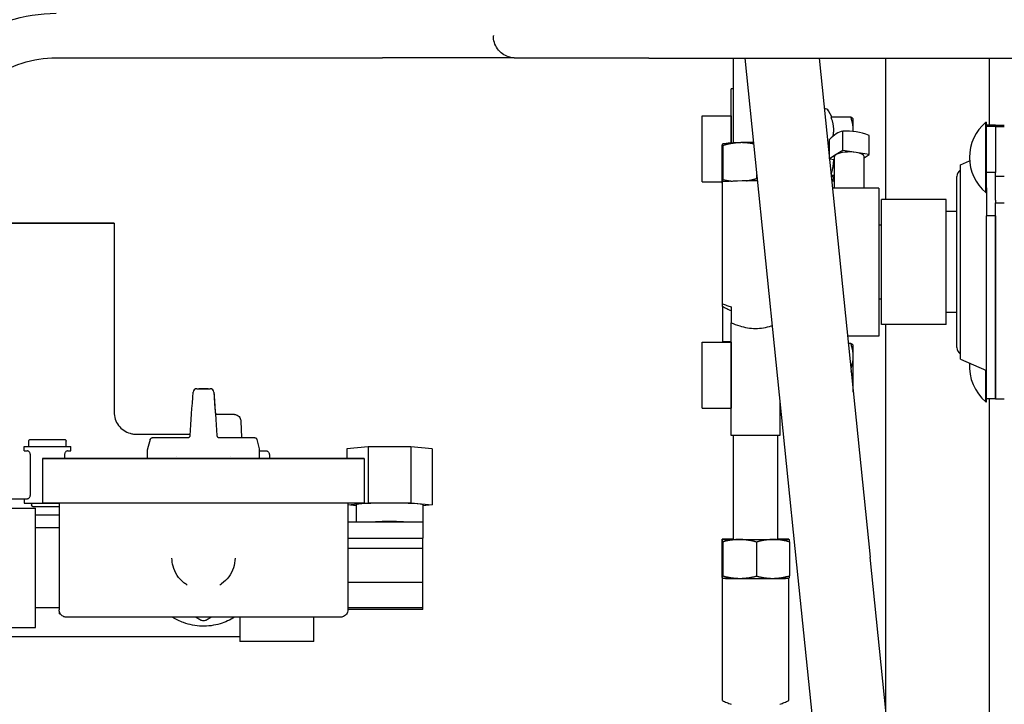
# Model space of a CAD drawing. Header units: inches. Extents: x 18 to 846, y -44 to 561.
# Tile 295 of 637: x 289.14 to 297.46, y 475.81 to 481.59. Entities that reach past the tile are written whole.
import ezdxf

# ---------------------------------------------------------------- set-up
doc = ezdxf.new("R2010")
doc.units = ezdxf.units.IN
doc.header["$LTSCALE"] = 24
doc.header["$MEASUREMENT"] = 0
doc.layers.add('Dimension (ANSI)', color=7, linetype='Continuous', lineweight=25)
doc.layers.add('Visible (ANSI)', color=7, linetype='Continuous', lineweight=30)
doc.styles.add('Note Text (ANSI)', font='tahoma.ttf')
doc.dimstyles.new('SB Fraction-16 (ANSI)', dxfattribs={"dimscale": 24, "dimtxt": 0.125, "dimasz": 0.098425, "dimexe": 0.125, "dimexo": 0.0625, "dimgap": 0.031496, "dimtad": 0, "dimtih": 1, "dimtoh": 1, "dimdec": 4, "dimrnd": 1e-08, "dimzin": 0, "dimdsep": 46, "dimlunit": 5, "dimtxsty": 'Note Text (ANSI)', "dimcen": 0.09, "dimdle": 0.393701, "dimclrd": 256, "dimclre": 256, "dimclrt": 256, "dimadec": 0, "dimazin": 3, "dimtfac": 0.96, "dimtofl": 0, "dimtmove": 0, "dimatfit": 3, "dimfxl": 1, "dimfrac": 2, "dimtolj": 1, "dimtzin": 12, "dimlwd": -1, "dimlwe": -1, "dimarcsym": 0})

# ---------------------------------------------------------------- blocks, each defined once
blk = doc.blocks.new('*D18')
at = {"layer": 'Defpoints', "color": 0, "transparency": 16777216}
for p in [(349.6784, 522.0867), (260.8595, 408.0867), (349.6784, 408.0867)]:
    blk.add_point(p, dxfattribs=at)
at = {"layer": 'Dimension (ANSI)', "transparency": 16777216}
for p, q in [((348.1784, 522.0867), (257.8595, 522.0867)), ((260.8595, 519.7245), (260.8595, 464.3476)), ((260.8595, 410.4489), (260.8595, 459.8257)), ((348.1784, 408.0867), (257.8595, 408.0867))]:
    blk.add_line(p, q, dxfattribs=at)
for points in [[(260.4658, 519.7245), (261.2532, 519.7245), (260.8595, 522.0867)], [(260.4658, 410.4489), (261.2532, 410.4489), (260.8595, 408.0867)]]:
    blk.add_solid(points, dxfattribs=at)
at = {"layer": 'Dimension (ANSI)', "transparency": 16777216, "insert": (257.7598, 463.5917), "char_height": 3, "attachment_point": 1, "style": 'Note Text (ANSI)'}
blk.add_mtext('\\A1;114', dxfattribs=at)

msp = doc.modelspace()

# ---------------------------------------------------------------- linework, layer by layer
at = {"layer": 'Visible (ANSI)'}
for p, q in [((293.13975, 481.46069), (293.13975, 481.45831)), ((289.44702, 481.27346), (292.20225, 481.27346)), ((294.45224, 481.27054), (308.27641, 481.27054)), ((295.16749, 480.55343), (295.16749, 481.27054)), ((295.26361, 481.27054), (295.70193, 476.9898)), ((295.89188, 481.27054), (296.32368, 477.05347)), ((296.45699, 480.07489), (296.45699, 481.27054)), ((297.33199, 480.70289), (297.33199, 481.27054)), ((295.14949, 480.55237), (295.14949, 481.01199)), ((295.16749, 481.01199), (295.14949, 481.01199)), ((296.00101, 480.77434), (295.97263, 480.82349)), ((294.90349, 480.22499), (294.90349, 480.78199)), ((294.90349, 480.78199), (295.14799, 480.78199)), ((295.14799, 480.78199), (295.14799, 480.55227)), ((295.99072, 480.77434), (296.15866, 480.77434)), ((296.18099, 480.75349), (296.17887, 480.75716)), ((296.18099, 480.66338), (296.18099, 480.75349)), ((297.30199, 480.13429), (297.30199, 480.72829)), ((297.30199, 480.72829), (297.30759, 480.72829)), ((297.30759, 480.17527), (297.30759, 480.72829)), ((297.38229, 480.70289), (297.30759, 480.70289)), ((297.38229, 480.69315), (297.38229, 480.70289)), ((297.38229, 480.70289), (297.45699, 480.70289)), ((297.38229, 480.70289), (297.38229, 480.69315)), ((296.09218, 480.49071), (296.09218, 480.6524)), ((296.18099, 480.6503), (296.18099, 480.66338)), ((296.31573, 480.45564), (296.31573, 480.61733)), ((297.38229, 480.69315), (297.30759, 480.69315)), ((297.38229, 480.69315), (297.38229, 480.3052)), ((297.38229, 480.69314), (297.45699, 480.69314)), ((295.07589, 480.54293), (295.07445, 480.54227)), ((295.98026, 480.42066), (295.98026, 480.58235)), ((295.06884, 480.5111), (295.06884, 480.22424)), ((295.07839, 480.53078), (295.07839, 480.24393)), ((296.03622, 480.45569), (295.98026, 480.42066)), ((296.09218, 480.49071), (296.03622, 480.45569)), ((296.20395, 480.47318), (296.09218, 480.49071)), ((296.31573, 480.45564), (296.20395, 480.47318)), ((296.27299, 480.4289), (296.31573, 480.45564)), ((295.98026, 480.42066), (296.02299, 480.41396)), ((296.02299, 480.17239), (296.02299, 480.43815)), ((296.27299, 480.17239), (296.27299, 480.43815)), ((297.08788, 480.36856), (297.16378, 480.40107)), ((297.08788, 478.72623), (297.08788, 480.36856)), ((295.36454, 480.28478), (295.36454, 480.25327)), ((297.38229, 480.3052), (297.30759, 480.3052)), ((297.38229, 480.07034), (297.38229, 480.3052)), ((294.90349, 480.22499), (295.06884, 480.22499)), ((295.07499, 480.21151), (295.07228, 480.21276)), ((295.07499, 479.19508), (295.07499, 480.22532)), ((295.99314, 480.28157), (296.02299, 480.28157)), ((296.01093, 480.24982), (295.99858, 480.22843)), ((296.00101, 480.23264), (296.02299, 480.23264)), ((297.05649, 478.82539), (297.05649, 480.26939)), ((297.38229, 480.27293), (297.45699, 480.27293)), ((296.39799, 480.17239), (296.00432, 480.17239)), ((296.39799, 480.17239), (296.39799, 478.92239)), ((297.30199, 480.13429), (297.30759, 480.13429)), ((297.30759, 480.17527), (297.30759, 479.93875)), ((296.41999, 479.01989), (296.41999, 480.07489)), ((296.96499, 480.07489), (296.41999, 480.07489)), ((296.96499, 479.01989), (296.96499, 480.07489)), ((297.38229, 480.07034), (297.38229, 480.04868)), ((297.38229, 478.39189), (297.38229, 480.04868)), ((297.38229, 480.04868), (297.45699, 480.04868)), ((297.05649, 479.97489), (296.96499, 479.97489)), ((288.87202, 479.87604), (289.87202, 479.87604)), ((289.87202, 479.87602), (288.87202, 479.87602)), ((289.87202, 479.87604), (289.87202, 479.87602)), ((289.93502, 479.87603), (289.93502, 478.28103)), ((297.38229, 479.93875), (297.30759, 479.93875)), ((297.30759, 478.39189), (297.30759, 479.93875)), ((297.38229, 479.93875), (297.38229, 478.39189)), ((296.41999, 479.85989), (296.39799, 479.85989)), ((296.41999, 479.23489), (296.39799, 479.23489)), ((295.07499, 479.17107), (295.07499, 479.19508)), ((295.07499, 479.17107), (295.07499, 478.8766)), ((295.14949, 479.16844), (295.14949, 479.03511)), ((297.05649, 479.11989), (296.96499, 479.11989)), ((295.14949, 478.0828), (295.14949, 479.03511)), ((296.96499, 479.01989), (296.41999, 479.01989)), ((296.45699, 475.75156), (296.45699, 479.01989)), ((294.90349, 478.3128), (294.90349, 478.8698)), ((294.90349, 478.8698), (295.14799, 478.8698)), ((295.14799, 478.8698), (295.14799, 478.3128)), ((296.39799, 478.92239), (296.13231, 478.92239)), ((296.13848, 478.86217), (296.15866, 478.86217)), ((296.18099, 478.8413), (296.17887, 478.84498)), ((296.18099, 478.75123), (296.18099, 478.8413)), ((295.14799, 478.77655), (295.14949, 478.77655)), ((296.18099, 478.50485), (296.18099, 478.75123)), ((297.08788, 478.72623), (297.30759, 478.63212)), ((297.30199, 478.36649), (297.30199, 478.63453)), ((290.63383, 478.47776), (290.65043, 478.47784)), ((290.73046, 478.47784), (290.65058, 478.47784)), ((290.73061, 478.47784), (290.74721, 478.47776)), ((296.18099, 478.447), (296.18099, 478.50485)), ((295.14799, 478.40605), (295.14949, 478.40605)), ((295.56049, 478.37114), (295.56049, 478.0828)), ((297.30759, 478.36649), (297.30759, 478.39189)), ((297.38229, 478.39189), (297.30759, 478.39189)), ((297.33199, 475.57786), (297.33199, 478.39189)), ((297.38229, 478.39189), (297.45699, 478.39189)), ((294.90349, 478.3128), (295.14799, 478.3128)), ((297.30199, 478.36649), (297.30759, 478.36649)), ((291.00672, 478.20421), (291.01161, 478.06432)), ((290.24054, 478.04966), (290.21875, 477.96833)), ((290.98465, 478.06433), (290.98465, 478.06433)), ((291.1405, 478.04966), (291.16229, 477.96833)), ((295.56049, 478.0828), (295.14949, 478.0828)), ((295.16749, 477.20576), (295.16749, 478.0828)), ((295.54249, 477.20576), (295.54249, 478.0828)), ((289.17402, 477.98961), (289.17402, 477.98966)), ((289.17402, 477.98966), (289.21402, 477.98966)), ((289.17402, 477.95261), (289.17402, 477.98961)), ((289.21402, 477.98961), (289.21402, 478.03361)), ((289.53002, 477.98961), (289.53002, 478.03361)), ((289.53002, 477.98966), (289.57002, 477.98966)), ((289.57002, 477.98966), (289.57002, 477.98961)), ((289.57002, 477.95261), (289.57002, 477.98961)), ((290.21808, 477.88847), (290.21808, 477.96324)), ((291.16296, 477.88847), (291.16296, 477.96324)), ((292.08106, 477.98515), (291.90035, 477.96893)), ((291.90035, 477.96893), (291.90035, 477.88831)), ((292.44248, 477.98515), (292.08106, 477.98515)), ((292.08106, 477.98515), (292.08106, 477.51278)), ((292.62319, 477.96893), (292.44248, 477.98515)), ((292.44248, 477.98515), (292.44248, 477.51278)), ((292.62319, 477.96893), (292.62319, 477.49657)), ((289.22758, 477.57958), (289.22758, 477.92158)), ((289.33152, 477.88816), (289.33152, 477.51316)), ((289.51646, 477.92158), (289.51646, 477.88833)), ((290.46551, 477.90688), (290.46553, 477.90688)), ((290.91877, 477.90665), (290.91877, 477.90665)), ((291.24702, 477.92203), (291.24702, 477.88846)), ((292.04952, 477.88816), (292.04952, 477.51316)), ((289.17402, 477.54858), (289.17402, 477.51161)), ((289.04202, 477.46946), (289.27202, 477.46946)), ((289.23802, 477.51157), (289.23802, 477.49561)), ((289.27202, 476.45946), (289.27202, 477.46946)), ((289.47052, 477.51302), (289.47052, 476.61066)), ((291.91052, 477.51302), (291.91052, 476.61066)), ((291.91052, 477.49748), (292.08106, 477.51278)), ((291.98052, 477.48937), (291.91052, 477.49565)), ((291.98052, 477.49657), (291.98052, 477.35374)), ((292.08106, 477.51278), (292.44248, 477.51278)), ((292.44248, 477.51278), (292.62319, 477.49657)), ((292.62319, 477.49657), (292.54302, 477.48937)), ((292.54302, 477.49657), (292.54302, 477.35374)), ((289.47052, 477.30196), (289.27202, 477.30196)), ((291.91052, 477.35374), (292.14313, 477.35374)), ((292.14313, 477.35374), (292.38042, 477.35374)), ((292.38042, 477.35374), (292.54302, 477.35374)), ((292.54302, 477.35374), (292.54302, 477.21395)), ((291.91052, 477.21395), (292.54302, 477.21395)), ((292.54302, 477.12731), (292.54302, 477.21395)), ((295.07356, 477.20585), (295.07323, 477.20569)), ((295.63643, 477.20585), (295.63643, 477.20584)), ((292.54302, 477.12731), (291.91052, 477.12731)), ((292.54302, 476.84065), (292.54302, 477.12731)), ((295.06923, 477.18702), (295.06923, 476.89965)), ((295.07796, 477.18379), (295.07796, 476.89642)), ((295.36372, 477.18225), (295.36372, 476.89488)), ((295.64075, 477.18394), (295.64075, 476.89657)), ((290.42402, 477.04737), (290.42402, 477.04737)), ((290.95702, 477.04737), (290.95702, 477.04737)), ((296.47478, 475.57786), (296.32368, 477.05347)), ((295.70193, 476.9898), (295.88177, 475.23353)), ((295.07356, 476.87774), (295.07355, 476.87775)), ((295.07499, 476.87583), (295.07499, 476.87751)), ((295.07499, 475.84375), (295.07499, 476.87583)), ((295.63499, 476.87751), (295.63499, 476.87583)), ((295.63499, 475.84365), (295.63499, 476.87583)), ((295.63643, 476.87774), (295.63676, 476.8779)), ((292.54302, 476.84065), (291.91052, 476.84065)), ((292.54302, 476.62743), (292.54302, 476.84065)), ((289.47052, 476.62696), (289.27202, 476.62696)), ((292.54302, 476.62743), (291.91052, 476.62743)), ((292.54302, 476.61256), (292.54302, 476.62743)), ((289.47502, 476.57488), (289.47502, 476.58728)), ((289.47502, 476.57488), (289.48167, 476.57488)), ((290.99702, 476.54739), (290.99702, 476.34097)), ((291.62202, 476.34097), (291.62202, 476.5475)), ((292.54302, 476.61256), (291.91052, 476.61256)), ((289.04202, 476.45946), (289.27202, 476.45946)), ((287.96902, 476.38303), (290.99702, 476.38303)), ((291.62202, 476.34097), (290.99702, 476.34097))]:
    msp.add_line(p, q, dxfattribs=at)
for centre, radius, start, end in [((295.93799, 480.80349), 0.04, 30, 93.413709), ((295.35499, 480.50349), 0.3225, 129.584038, 129.93069), ((297.54869, 480.43129), 0.3861, 129.715137, 230.284863), ((297.12149, 480.26939), 0.065, 121.136519, 180), ((297.12149, 478.82539), 0.065, 180, 238.863481), ((297.54869, 478.66349), 0.3861, 175.509815, 230.284863), ((290.63398, 478.44627), 0.0315, 90.266129, 176.037752), ((290.63398, 478.44601), 0.0315, 90, 176.036704), ((290.74706, 478.44601), 0.0315, 3.963296, 90), ((290.74706, 478.44627), 0.0315, 3.962248, 89.733869), ((290.69052, 476.96366), 0.44291, 267.905473, 272.094527)]:
    msp.add_arc(centre, radius, start, end, dxfattribs=at)
for centre, major_axis, ratio, start_param, end_param in [((296.03622, 480.05304), (0.09411, 0.59993), 0.4251213, 0.1461813, 0.5608248), ((296.20395, 480.07053), (-0.32218, 0.51475), 0.849168, 5.4406866, 5.8553301), ((295.35499, 480.54071), (-0.2815, 0), 0.0605884, 5.2065955, 6.1526435), ((295.35499, 480.54071), (0.2815, 0), 0.0605884, 1.636195, 2.0650028), ((296.14799, 480.43815), (-0.125, 0), 0.3133459, 5.8190316, 6.2831853), ((296.14799, 480.43815), (0.125, 0), 0.3133459, 1.1066426, 2.6774389), ((296.14799, 480.43815), (0.125, 0), 0.3133459, 0, 1.1066426), ((295.35499, 480.21331), (-0.2815, 0), 0.0605884, 6.253793, 6.3864649), ((295.35499, 480.21331), (-0.2815, 0), 0.0605884, 6.1799057, 6.253793), ((295.35499, 480.21331), (-0.343, 0), 0.0605884, 4.6693903, 5.6674111), ((295.35499, 478.87857), (0.343, 0), 0.0099463, 3.7573668, 4.0699807), ((290.69052, 478.47764), (0.52546, 0), 0.0002434, 4.6045793, 4.8201986), ((290.63398, 478.44627), (-0.03143, 0.0021), 0.265948, 6.2825804, 6.2852891), ((290.63398, 478.44601), (-0.03143, 0.00211), 0.2664162, 6.2825769, 6.2852902), ((290.74706, 478.44627), (0.03143, 0.0021), 0.265948, 6.2810815, 6.2837902), ((290.74706, 478.44601), (0.03143, 0.00211), 0.2664162, 6.2810804, 6.2837937), ((290.93042, 478.26127), (-0.20441, 0.00001), 0.0002299, 0.9104163, 1.4110583), ((290.55913, 478.08384), (0.00003, -0.01969), 0.9855701, 6.2817472, 6.283178), ((290.82191, 478.08384), (-0.00003, -0.01969), 0.9855701, 0.0000073, 0.0014381), ((289.37202, 477.98961), (0.198, 0), 0.0002434, 3.1416103, 6.283203), ((289.37202, 477.98961), (0.158, 0), 0.0002434, 3.1415944, 6.2831871), ((290.23777, 477.96323), (-0.01969, 0), 0.9999874, 6.0213899, 6.2831853), ((291.14328, 477.96323), (0.01901, 0.0051), 0.9999829, 6.0213899, 6.2831853), ((289.37202, 477.95261), (-0.198, 0), 0.0002434, 0, 0.5422722), ((289.37202, 477.95261), (0.198, 0), 0.0002434, 5.7409131, 6.2831853), ((289.37202, 477.54903), (-1.84403, 0), 0.0002434, 1.2451157, 1.4786974), ((289.37202, 477.51161), (-0.198, 0), 0.0002434, 0, 2.0914816), ((290.69052, 477.51316), (1.359, 0), 0.0002434, 3.1415932, 6.2831859), ((292.26177, 477.49657), (-0.28125, 0), 0.0518098, 3.1415927, 6.2831853), ((292.26177, 477.34053), (0.28125, 0), 0.0518098, 1.135314, 2.0062787), ((295.35499, 477.20579), (-0.2815, 0), 0.0099463, 5.4413226, 6.3100426), ((295.35499, 477.20579), (-0.2815, 0), 0.0099463, 0.0268573, 1.0740548), ((295.35499, 477.20579), (-0.18755, 0), 0.0099463, 6.2594686, 9.4484946), ((295.35499, 477.20579), (0.2815, 0), 0.0099463, 5.262845, 6.3100426), ((295.35499, 477.20579), (0.2815, 0), 0.0099463, 0.0268573, 0.8418627), ((295.35499, 477.20579), (0.2815, 0), 0.0099463, 4.2156475, 5.262845), ((295.35499, 476.8778), (-0.2815, 0), 0.0099463, 0.0213325, 0.0268573), ((295.35499, 476.8778), (-0.2815, 0), 0.0099463, 0.0268573, 1.0740548), ((295.35499, 476.8778), (-0.343, 0), 0.0099463, 0.6157742, 2.5258185), ((295.35499, 476.8778), (-0.2815, 0), 0.0099463, 1.0740548, 2.1212524), ((295.35499, 476.8778), (0.2815, 0), 0.0099463, 5.262845, 6.2618528)]:
    msp.add_ellipse(centre, major_axis=major_axis, ratio=ratio, start_param=start_param, end_param=end_param, dxfattribs=at)
for centre, major_axis in [((289.37202, 479.87603), (-0.563, 0)), ((290.69052, 477.88816), (-1.359, 0)), ((290.69052, 477.88816), (-1.156, 0))]:
    msp.add_ellipse(centre, major_axis=major_axis, ratio=0.0002434, dxfattribs=at)
for points, knots in [([(288.13452, 480.33596), (288.13452, 480.47341), (288.15629, 480.61083), (288.24123, 480.87226), (288.3044, 480.99623), (288.46597, 481.21862), (288.56436, 481.31701), (288.78675, 481.47858), (288.91072, 481.54175), (289.17215, 481.62669), (289.30957, 481.64846), (289.44702, 481.64846)], [3.1415927, 3.1415927, 3.1415927, 3.1415927, 3.4557519, 3.4557519, 3.7699112, 3.7699112, 4.0840704, 4.0840704, 4.3982297, 4.3982297, 4.712389, 4.712389, 4.712389, 4.712389]), ([(294.45224, 481.27054), (294.33062, 481.27054), (294.20744, 481.27054), (293.97907, 481.27056), (293.87076, 481.27058), (293.67991, 481.27061), (293.59501, 481.27063), (293.459, 481.27068), (293.40621, 481.27071), (293.35583, 481.27075), (293.34362, 481.27076), (293.33237, 481.27078), (293.32983, 481.27079), (293.32715, 481.2708), (293.32667, 481.2708), (293.3248, 481.27082), (293.32431, 481.27082), (293.32197, 481.27088), (293.32159, 481.2709), (293.32069, 481.27092), (293.32017, 481.27094), (293.31845, 481.27101), (293.31706, 481.27108), (293.30989, 481.27153), (293.30356, 481.27221), (293.29157, 481.27414), (293.28568, 481.27538), (293.26227, 481.28149), (293.24516, 481.28876), (293.21264, 481.30859), (293.19713, 481.32185), (293.17138, 481.35221), (293.16082, 481.36969), (293.14592, 481.40662), (293.14139, 481.42654), (293.13987, 481.45037), (293.13975, 481.45434), (293.13975, 481.45831)], [0, 0, 0, 0, 0.9267346, 0.9267346, 1.8367322, 1.8367322, 2.7473615, 2.7473615, 3.6580884, 3.6580884, 4.1095135, 4.1095135, 4.3214317, 4.3214317, 4.4130212, 4.4130212, 4.4475756, 4.4475756, 4.4533119, 4.4533119, 4.4590604, 4.4590604, 4.4707107, 4.4707107, 4.5175698, 4.5175698, 4.5633567, 4.5633567, 4.7020135, 4.7020135, 4.8536117, 4.8536117, 5.0053602, 5.0053602, 5.1571109, 5.1571109, 5.1873475, 5.1873475, 5.1873475, 5.1873475]), ([(288.50952, 480.33596), (288.50952, 480.43414), (288.52507, 480.5323), (288.58574, 480.71903), (288.63086, 480.80758), (288.74627, 480.96643), (288.81655, 481.03671), (288.97539, 481.15212), (289.06394, 481.19724), (289.25068, 481.25791), (289.34884, 481.27346), (289.44702, 481.27346)], [3.1415927, 3.1415927, 3.1415927, 3.1415927, 3.4557519, 3.4557519, 3.7699112, 3.7699112, 4.0840704, 4.0840704, 4.3982297, 4.3982297, 4.712389, 4.712389, 4.712389, 4.712389]), ([(293.2971, 481.27325), (293.27683, 481.27327), (293.24608, 481.27329), (293.1525, 481.27333), (293.08073, 481.27336), (292.9117, 481.2734), (292.81227, 481.27342), (292.59859, 481.27344), (292.48168, 481.27345), (292.31013, 481.27346), (292.25612, 481.27346), (292.20225, 481.27346)], [1.3740151, 1.3740151, 1.3740151, 1.3740151, 2.0474257, 2.0474257, 2.9557645, 2.9557645, 3.8659092, 3.8659092, 4.7762715, 4.7762715, 5.1867647, 5.1867647, 5.1867647, 5.1867647]), ([(295.07499, 479.19508), (295.08651, 479.19063), (295.09912, 479.18585), (295.12376, 479.17699), (295.13618, 479.17269), (295.14949, 479.16844)], [-0.82435972, -0.82435972, -0.82435972, -0.82435972, -0.67446658, -0.67446658, -0.54738326, -0.54738326, -0.54738326, -0.54738326]), ([(295.14949, 479.13516), (295.13618, 479.14063), (295.12376, 479.14623), (295.09912, 479.15807), (295.08651, 479.16467), (295.07499, 479.17107)], [3.23958752, 3.23958752, 3.23958752, 3.23958752, 3.36667084, 3.36667084, 3.51656399, 3.51656399, 3.51656399, 3.51656399]), ([(295.14949, 479.03511), (295.17135, 479.0256), (295.19566, 479.01611), (295.26346, 478.99519), (295.30981, 478.98679), (295.40017, 478.98679), (295.44653, 478.99519), (295.4906, 479.00879), (295.49283, 479.00949), (295.49505, 479.01021)], [2.18015243, 2.18015243, 2.18015243, 2.18015243, 2.39388313, 2.39388313, 2.73816852, 2.73816852, 3.08245392, 3.08245392, 3.10093023, 3.10093023, 3.10093023, 3.10093023]), ([(289.93502, 478.28103), (289.93502, 478.26071), (289.9384, 478.24012), (289.95129, 478.20196), (289.96084, 478.18387), (289.98486, 478.15198), (289.99963, 478.13779), (290.03247, 478.11507), (290.05095, 478.10625), (290.07959, 478.09785), (290.08933, 478.09581), (290.10364, 478.09398), (290.10829, 478.09356), (290.11378, 478.09325), (290.11491, 478.0932), (290.11644, 478.09315), (290.11695, 478.09313), (290.11808, 478.0931), (290.11861, 478.09308), (290.11943, 478.09307), (290.11973, 478.09306), (290.12038, 478.09305), (290.12062, 478.09305), (290.1212, 478.09304), (290.12127, 478.09304), (290.12128, 478.09304), (290.12128, 478.09304), (290.12128, 478.09304)], [0, 0, 0, 0, 0.15485586, 0.15485586, 0.30691423, 0.30691423, 0.45907294, 0.45907294, 0.6112268, 0.6112268, 0.68650894, 0.68650894, 0.72134293, 0.72134293, 0.73049237, 0.73049237, 0.73551997, 0.73551997, 0.74327367, 0.74327367, 0.75095194, 0.75095194, 0.76463042, 0.76463042, 0.79613843, 0.79613843, 0.79677945, 0.79677945, 0.79677945, 0.79677945]), ([(290.79005, 478.27592), (290.79016, 478.2743), (290.79054, 478.27267), (290.79176, 478.26962), (290.79262, 478.26815), (290.79477, 478.26556), (290.79609, 478.26442), (290.79894, 478.2627), (290.80048, 478.26206), (290.80288, 478.26147), (290.80372, 478.26133), (290.80467, 478.26126), (290.80478, 478.26125), (290.80497, 478.26124), (290.80505, 478.26123), (290.80519, 478.26123), (290.80526, 478.26123), (290.80537, 478.26122), (290.80542, 478.26122), (290.8055, 478.26122), (290.80552, 478.26122), (290.80557, 478.26122), (290.80559, 478.26122), (290.80563, 478.26122), (290.80564, 478.26122), (290.80564, 478.26122), (290.80564, 478.26122), (290.80564, 478.26122)], [0, 0, 0, 0, 0.01240001, 0.01240001, 0.02506377, 0.02506377, 0.03803014, 0.03803014, 0.050426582, 0.050426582, 0.056879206, 0.056879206, 0.057722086, 0.057722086, 0.058345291, 0.058345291, 0.05889352, 0.05889352, 0.059519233, 0.059519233, 0.060136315, 0.060136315, 0.061014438, 0.061014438, 0.063061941, 0.063061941, 0.063270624, 0.063270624, 0.063270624, 0.063270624]), ([(290.89791, 478.26122), (290.90533, 478.26122), (290.91244, 478.26122), (290.92484, 478.26122), (290.93031, 478.26122), (290.9391, 478.26121), (290.94253, 478.26121), (290.94584, 478.26121), (290.94665, 478.26121), (290.94748, 478.26121), (290.94765, 478.26121), (290.94798, 478.26121), (290.94804, 478.26121), (290.94818, 478.2612), (290.94825, 478.2612), (290.94846, 478.2612), (290.94857, 478.2612), (290.94886, 478.26119), (290.94903, 478.26119), (290.94956, 478.26118), (290.94996, 478.26116), (290.95078, 478.26113), (290.95122, 478.2611), (290.95297, 478.26098), (290.95429, 478.26085), (290.95956, 478.26014), (290.96347, 478.2592), (290.97318, 478.2558), (290.97886, 478.25271), (290.9888, 478.24502), (290.9932, 478.24032), (291.0002, 478.22992), (291.00289, 478.22408), (291.00584, 478.21354), (291.00656, 478.20887), (291.00672, 478.20421)], [0, 0, 0, 0, 0.05945152, 0.05945152, 0.1178354, 0.1178354, 0.17629478, 0.17629478, 0.20538428, 0.20538428, 0.22090399, 0.22090399, 0.22367526, 0.22367526, 0.22576075, 0.22576075, 0.22731441, 0.22731441, 0.22880664, 0.22880664, 0.23178371, 0.23178371, 0.23514651, 0.23514651, 0.24523354, 0.24523354, 0.2756188, 0.2756188, 0.32361582, 0.32361582, 0.37140249, 0.37140249, 0.41919824, 0.41919824, 0.45472947, 0.45472947, 0.45472947, 0.45472947]), ([(289.21402, 478.03361), (289.21402, 478.03523), (289.21429, 478.03687), (289.21532, 478.03992), (289.21608, 478.04136), (289.218, 478.04391), (289.21918, 478.04504), (289.2218, 478.04685), (289.22327, 478.04755), (289.22555, 478.04822), (289.22633, 478.04839), (289.22738, 478.04852), (289.22767, 478.04855), (289.228, 478.04857), (289.22807, 478.04858), (289.2282, 478.04859), (289.22826, 478.04859), (289.22839, 478.0486), (289.22845, 478.0486), (289.22856, 478.0486), (289.22861, 478.0486), (289.2287, 478.04861), (289.22874, 478.04861), (289.22884, 478.04861), (289.22887, 478.04861), (289.229, 478.04861), (289.22907, 478.04861), (289.22942, 478.04861), (289.22983, 478.04861), (289.23228, 478.04862), (289.23586, 478.04862), (289.24717, 478.04863), (289.25572, 478.04863), (289.27621, 478.04863), (289.28837, 478.04864), (289.31481, 478.04864), (289.32942, 478.04864), (289.35922, 478.04864), (289.37479, 478.04864), (289.40493, 478.04864), (289.41988, 478.04864), (289.4473, 478.04864), (289.46011, 478.04864), (289.48202, 478.04863), (289.4914, 478.04863), (289.50558, 478.04862), (289.51057, 478.04862), (289.51381, 478.04861), (289.51433, 478.04861), (289.51483, 478.04861), (289.51494, 478.04861), (289.51509, 478.04861), (289.51513, 478.04861), (289.51523, 478.04861), (289.51526, 478.04861), (289.51536, 478.0486), (289.51541, 478.0486), (289.51555, 478.0486), (289.51563, 478.0486), (289.51583, 478.04859), (289.51594, 478.04858), (289.51617, 478.04856), (289.51629, 478.04856), (289.51661, 478.04853), (289.51681, 478.0485), (289.51748, 478.04841), (289.51794, 478.04833), (289.51948, 478.04797), (289.52054, 478.0476), (289.52296, 478.04643), (289.52428, 478.04551), (289.52657, 478.04332), (289.52755, 478.04201), (289.52903, 478.03919), (289.52955, 478.03764), (289.52995, 478.03526), (289.53002, 478.03443), (289.53002, 478.03361)], [0, 0, 0, 0, 0.012357, 0.012357, 0.0244894, 0.0244894, 0.0366297, 0.0366297, 0.0487692, 0.0487692, 0.0547542, 0.0547542, 0.0569284, 0.0569284, 0.0575462, 0.0575462, 0.0580945, 0.0580945, 0.0589692, 0.0589692, 0.0598979, 0.0598979, 0.0614482, 0.0614482, 0.0650481, 0.0650481, 0.0758338, 0.0758338, 0.1082136, 0.1082136, 0.2061626, 0.2061626, 0.3230016, 0.3230016, 0.4387424, 0.4387424, 0.554491, 0.554491, 0.6702333, 0.6702333, 0.7859743, 0.7859743, 0.9017162, 0.9017162, 1.0174621, 1.0174621, 1.1332245, 1.1332245, 1.1663617, 1.1663617, 1.1813675, 1.1813675, 1.1869945, 1.1869945, 1.1891058, 1.1891058, 1.1906948, 1.1906948, 1.1918477, 1.1918477, 1.1928352, 1.1928352, 1.1937674, 1.1937674, 1.1953794, 1.1953794, 1.198937, 1.198937, 1.2074131, 1.2074131, 1.2193987, 1.2193987, 1.2315391, 1.2315391, 1.2436791, 1.2436791, 1.2499601, 1.2499601, 1.2499601, 1.2499601]), ([(290.11248, 478.09333), (290.11766, 478.09333), (290.12283, 478.09333), (290.2561, 478.0933), (290.37271, 478.09328), (290.50875, 478.09324), (290.54537, 478.09323), (290.5786, 478.09321)], [6.8888107, 6.8888107, 6.8888107, 6.8888107, 6.9350151, 6.9350151, 8.0872485, 8.0872485, 8.5614686, 8.5614686, 8.5614686, 8.5614686]), ([(290.24054, 478.04966), (290.24061, 478.04991), (290.24068, 478.05016), (290.24099, 478.05114), (290.24126, 478.05187), (290.24244, 478.05451), (290.24363, 478.05633), (290.24648, 478.05943), (290.24817, 478.06076), (290.25182, 478.06279), (290.25385, 478.06352), (290.2563, 478.06399), (290.25672, 478.06405), (290.25746, 478.06414), (290.25778, 478.06417), (290.25826, 478.06421), (290.25843, 478.06422), (290.25866, 478.06423), (290.25874, 478.06424), (290.25892, 478.06424), (290.25899, 478.06424), (290.25919, 478.06425), (290.25925, 478.06425), (290.25948, 478.06425), (290.25957, 478.06425), (290.26008, 478.06426), (290.26065, 478.06426), (290.26401, 478.06427), (290.26886, 478.06427), (290.28873, 478.06429), (290.30911, 478.0643), (290.36149, 478.06432), (290.39392, 478.06433), (290.46896, 478.06434), (290.51309, 478.06435), (290.55913, 478.06435)], [0, 0, 0, 0, 0.0019582, 0.0019582, 0.007842, 0.007842, 0.0240186, 0.0240186, 0.0399415, 0.0399415, 0.055866, 0.055866, 0.0591762, 0.0591762, 0.0618499, 0.0618499, 0.0640117, 0.0640117, 0.0658195, 0.0658195, 0.0689816, 0.0689816, 0.0762974, 0.0762974, 0.0982169, 0.0982169, 0.163988, 0.163988, 0.3620395, 0.3620395, 0.7172269, 0.7172269, 1.0659323, 1.0659323, 1.4343364, 1.4343364, 1.4343364, 1.4343364]), ([(290.28518, 478.06425), (290.28518, 478.06425), (290.28519, 478.06425), (290.28532, 478.06425), (290.28567, 478.06425), (290.28764, 478.06424), (290.29057, 478.06423), (290.30437, 478.06422), (290.32089, 478.06421), (290.36542, 478.06419), (290.39395, 478.06418), (290.45937, 478.06417), (290.49707, 478.06416), (290.54442, 478.06416), (290.55198, 478.06416), (290.55961, 478.06416)], [0.0826523, 0.0826523, 0.0826523, 0.0826523, 0.0899616, 0.0899616, 0.1393844, 0.1393844, 0.2879768, 0.2879768, 0.6168599, 0.6168599, 0.9449181, 0.9449181, 1.2732021, 1.2732021, 1.3346665, 1.3346665, 1.3346665, 1.3346665]), ([(290.55913, 478.06435), (290.56103, 478.06435), (290.56299, 478.06466), (290.56675, 478.06587), (290.5686, 478.0668), (290.57195, 478.06922), (290.57346, 478.07078), (290.57578, 478.07415), (290.57665, 478.07599), (290.5776, 478.07914), (290.57783, 478.08047), (290.57792, 478.0817)], [0, 0, 0, 0, 0.015361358, 0.015361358, 0.031237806, 0.031237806, 0.047809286, 0.047809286, 0.063665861, 0.063665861, 0.074877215, 0.074877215, 0.074877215, 0.074877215]), ([(290.55916, 478.06415), (290.56106, 478.06415), (290.56302, 478.06447), (290.56679, 478.06569), (290.56863, 478.06662), (290.57197, 478.06905), (290.57348, 478.07061), (290.5758, 478.07398), (290.57667, 478.07582), (290.5776, 478.07896), (290.57783, 478.08027), (290.57792, 478.0815)], [0, 0, 0, 0, 0.015375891, 0.015375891, 0.031262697, 0.031262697, 0.04783257, 0.04783257, 0.063690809, 0.063690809, 0.074810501, 0.074810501, 0.074810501, 0.074810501]), ([(290.80312, 478.0815), (290.80321, 478.08022), (290.80346, 478.07884), (290.80434, 478.07599), (290.80501, 478.0745), (290.8069, 478.07143), (290.80824, 478.06987), (290.81134, 478.06728), (290.81313, 478.06623), (290.81694, 478.06472), (290.81902, 478.06427), (290.82133, 478.06416), (290.82161, 478.06415), (290.82188, 478.06415)], [0, 0, 0, 0, 0.011615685, 0.011615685, 0.024493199, 0.024493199, 0.040287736, 0.040287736, 0.056219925, 0.056219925, 0.072628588, 0.072628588, 0.074835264, 0.074835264, 0.074835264, 0.074835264]), ([(290.82143, 478.06416), (290.85979, 478.06416), (290.89655, 478.06417), (290.96407, 478.06418), (290.99517, 478.06419), (291.04534, 478.0642), (291.06503, 478.06421), (291.08416, 478.06423), (291.0889, 478.06423), (291.09348, 478.06424), (291.0946, 478.06424), (291.09551, 478.06425), (291.09569, 478.06425), (291.09583, 478.06425), (291.09586, 478.06425), (291.09586, 478.06425)], [0.0258007, 0.0258007, 0.0258007, 0.0258007, 0.3341258, 0.3341258, 0.6622138, 0.6622138, 0.9905067, 0.9905067, 1.1530162, 1.1530162, 1.2349349, 1.2349349, 1.2656339, 1.2656339, 1.2777299, 1.2777299, 1.2777299, 1.2777299]), ([(290.98433, 478.06443), (290.98433, 478.06443), (290.9844, 478.06439), (290.98456, 478.06434), (290.98464, 478.06433), (290.98465, 478.06433)], [0.064517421, 0.064517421, 0.064517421, 0.064517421, 0.075963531, 0.075963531, 0.08809243, 0.08809243, 0.08809243, 0.08809243]), ([(290.98464, 478.06433), (291.0187, 478.06432), (291.0479, 478.06431), (291.09167, 478.06429), (291.10705, 478.06428), (291.11725, 478.06427), (291.11893, 478.06426), (291.12057, 478.06426), (291.12096, 478.06426), (291.1214, 478.06425), (291.12151, 478.06425), (291.12173, 478.06425), (291.12179, 478.06425), (291.1221, 478.06424), (291.12219, 478.06424), (291.12245, 478.06423), (291.12258, 478.06422), (291.12285, 478.0642), (291.12295, 478.0642), (291.12329, 478.06417), (291.12356, 478.06414), (291.12437, 478.06405), (291.12495, 478.06395), (291.12663, 478.0636), (291.12775, 478.06326), (291.13099, 478.06196), (291.13303, 478.06068), (291.13648, 478.05753), (291.13794, 478.05562), (291.13964, 478.05231), (291.14014, 478.051), (291.1405, 478.04966)], [0, 0, 0, 0, 0.35500441, 0.35500441, 0.70361045, 0.70361045, 0.802675, 0.802675, 0.85039464, 0.85039464, 0.87337354, 0.87337354, 0.88494064, 0.88494064, 0.88830022, 0.88830022, 0.89051214, 0.89051214, 0.89161285, 0.89161285, 0.8938388, 0.8938388, 0.89826709, 0.89826709, 0.90707283, 0.90707283, 0.92487484, 0.92487484, 0.94267444, 0.94267444, 0.95322303, 0.95322303, 0.95322303, 0.95322303]), ([(289.22758, 477.92158), (289.22758, 477.92415), (289.22725, 477.92667), (289.22601, 477.93164), (289.22509, 477.934), (289.2221, 477.93986), (289.2196, 477.9431), (289.21354, 477.94884), (289.20988, 477.95105), (289.20501, 477.95239), (289.2037, 477.95258), (289.20243, 477.95258)], [-0.52302648, -0.52302648, -0.52302648, -0.52302648, -0.50341359, -0.50341359, -0.48265267, -0.48265267, -0.44663236, -0.44663236, -0.40358985, -0.40358985, -0.38731629, -0.38731629, -0.38731629, -0.38731629]), ([(289.54161, 477.95258), (289.54039, 477.95258), (289.53913, 477.95241), (289.53453, 477.95118), (289.53104, 477.9492), (289.52532, 477.94403), (289.52294, 477.94122), (289.51955, 477.93539), (289.51834, 477.93264), (289.51684, 477.92703), (289.51646, 477.92433), (289.51646, 477.92158)], [-0.14031712, -0.14031712, -0.14031712, -0.14031712, -0.12322681, -0.12322681, -0.07887436, -0.07887436, -0.04540069, -0.04540069, -0.02101026, -0.02101026, 0, 0, 0, 0]), ([(291.1628, 477.95314), (291.1826, 477.95312), (291.19705, 477.9531), (291.20929, 477.95307), (291.2119, 477.95306), (291.21454, 477.95305), (291.21519, 477.95305), (291.21597, 477.95304), (291.21617, 477.95304), (291.21663, 477.95303), (291.21677, 477.95303), (291.21744, 477.953), (291.21767, 477.95299), (291.21834, 477.95295), (291.21858, 477.95293), (291.21921, 477.95287), (291.21962, 477.95283), (291.22057, 477.9527), (291.22111, 477.95262), (291.22279, 477.9523), (291.224, 477.95201), (291.22751, 477.95093), (291.22982, 477.9499), (291.23385, 477.94748), (291.23565, 477.94612), (291.24006, 477.94197), (291.24239, 477.93877), (291.24498, 477.9333), (291.24572, 477.93117), (291.24675, 477.92672), (291.24702, 477.92437), (291.24702, 477.92203)], [0.8902188, 0.8902188, 0.8902188, 0.8902188, 1.5190597, 1.5190597, 1.7705039, 1.7705039, 1.8944831, 1.8944831, 1.9556628, 1.9556628, 1.9865332, 1.9865332, 1.9981392, 1.9981392, 2.0028465, 2.0028465, 2.0075938, 2.0075938, 2.0123351, 2.0123351, 2.0218221, 2.0218221, 2.0407389, 2.0407389, 2.0577296, 2.0577296, 2.0868988, 2.0868988, 2.1038691, 2.1038691, 2.1216989, 2.1216989, 2.1216989, 2.1216989]), ([(289.20243, 477.54858), (289.20365, 477.54858), (289.20491, 477.54876), (289.20951, 477.54998), (289.213, 477.55196), (289.21872, 477.55712), (289.2211, 477.55994), (289.22449, 477.56576), (289.2257, 477.56852), (289.2272, 477.57412), (289.22758, 477.57682), (289.22758, 477.57958)], [-0.14031712, -0.14031712, -0.14031712, -0.14031712, -0.12322681, -0.12322681, -0.07887436, -0.07887436, -0.04540069, -0.04540069, -0.02101026, -0.02101026, 0, 0, 0, 0]), ([(289.47051, 477.48059), (289.46623, 477.48059), (289.46133, 477.48059), (289.447, 477.48059), (289.43647, 477.48058), (289.41384, 477.48058), (289.40147, 477.48058), (289.37645, 477.48058), (289.36348, 477.48058), (289.3386, 477.48058), (289.32637, 477.48058), (289.30415, 477.48058), (289.29389, 477.48059), (289.27659, 477.48059), (289.26933, 477.48059), (289.25871, 477.4806), (289.25522, 477.4806), (289.25346, 477.48061), (289.25325, 477.48061), (289.25302, 477.48061), (289.25298, 477.48061), (289.25283, 477.48061), (289.25279, 477.48061), (289.25262, 477.48061), (289.25256, 477.48062), (289.25241, 477.48062), (289.25236, 477.48062), (289.25222, 477.48063), (289.25213, 477.48063), (289.25192, 477.48065), (289.25181, 477.48066), (289.25148, 477.48069), (289.25127, 477.48071), (289.25056, 477.4808), (289.25007, 477.48089), (289.24842, 477.48128), (289.24729, 477.4817), (289.24482, 477.48295), (289.2435, 477.48391), (289.24126, 477.48616), (289.24031, 477.48749), (289.23889, 477.49034), (289.2384, 477.4919), (289.23807, 477.49418), (289.23802, 477.4949), (289.23802, 477.49561)], [0.23640048, 0.23640048, 0.23640048, 0.23640048, 0.29419614, 0.29419614, 0.39052369, 0.39052369, 0.48684618, 0.48684618, 0.58316401, 0.58316401, 0.679481, 0.679481, 0.77579914, 0.77579914, 0.87212233, 0.87212233, 0.9684659, 0.9684659, 0.98778958, 0.98778958, 0.99645827, 0.99645827, 0.99971609, 0.99971609, 1.00100905, 1.00100905, 1.00159549, 1.00159549, 1.00237609, 1.00237609, 1.00329751, 1.00329751, 1.00493719, 1.00493719, 1.00875563, 1.00875563, 1.01782366, 1.01782366, 1.02989784, 1.02989784, 1.04203754, 1.04203754, 1.05417755, 1.05417755, 1.05960981, 1.05960981, 1.05960981, 1.05960981]), ([(290.55281, 476.8192), (290.54322, 476.825), (290.53399, 476.83139), (290.5029, 476.85598), (290.48345, 476.87721), (290.45222, 476.92472), (290.44044, 476.95099), (290.42708, 477.00089), (290.42402, 477.02413), (290.42402, 477.04737)], [2.1138224, 2.1138224, 2.1138224, 2.1138224, 2.24, 2.24, 2.56, 2.56, 2.88, 2.88, 3.1415927, 3.1415927, 3.1415927, 3.1415927]), ([(290.95702, 477.04737), (290.95702, 477.01894), (290.95243, 476.99052), (290.93455, 476.93655), (290.92126, 476.91102), (290.8873, 476.86541), (290.86665, 476.84536), (290.83843, 476.8256), (290.83338, 476.82231), (290.82823, 476.8192)], [0, 0, 0, 0, 0.32, 0.32, 0.64, 0.64, 0.96, 0.96, 1.0277702, 1.0277702, 1.0277702, 1.0277702]), ([(291.91052, 476.61066), (291.91052, 476.60385), (291.90939, 476.59695), (291.90507, 476.58417), (291.90187, 476.5781), (291.89382, 476.56742), (291.88887, 476.56266), (291.87787, 476.55505), (291.87167, 476.55209), (291.86214, 476.5493), (291.85889, 476.54862), (291.85492, 476.54809), (291.85408, 476.548), (291.85278, 476.54788), (291.85228, 476.54784), (291.85132, 476.54777), (291.85089, 476.54775), (291.85024, 476.54772), (291.84999, 476.54771), (291.84946, 476.54769), (291.84924, 476.54768), (291.84868, 476.54767), (291.84848, 476.54767), (291.8478, 476.54766), (291.84754, 476.54766), (291.84611, 476.54765), (291.84458, 476.54764), (291.83553, 476.54762), (291.82249, 476.5476), (291.76909, 476.54756), (291.71427, 476.54753), (291.57343, 476.54748), (291.48632, 476.54746), (291.29028, 476.54742), (291.17891, 476.54741), (290.94617, 476.54739), (290.8219, 476.54738), (290.57613, 476.54738), (290.45156, 476.54739), (290.2177, 476.5474), (290.10548, 476.54742), (289.90727, 476.54745), (289.8188, 476.54748), (289.67636, 476.54752), (289.62062, 476.54755), (289.5669, 476.54759), (289.55372, 476.54761), (289.54103, 476.54763), (289.53798, 476.54764), (289.53497, 476.54765), (289.53425, 476.54765), (289.53333, 476.54766), (289.53311, 476.54766), (289.53242, 476.54767), (289.53221, 476.54767), (289.53157, 476.54769), (289.53137, 476.5477), (289.53078, 476.54772), (289.53033, 476.54774), (289.52942, 476.5478), (289.5291, 476.54782), (289.52825, 476.54788), (289.52767, 476.54793), (289.52635, 476.54807), (289.52558, 476.54816), (289.52343, 476.54846), (289.52202, 476.5487), (289.51754, 476.54964), (289.51448, 476.55053), (289.50601, 476.55368), (289.50074, 476.55654), (289.49065, 476.56402), (289.48587, 476.56892), (289.47817, 476.57984), (289.47516, 476.58601), (289.47144, 476.5983), (289.47052, 476.60451), (289.47052, 476.61066)], [0, 0, 0, 0, 0.0518946, 0.0518946, 0.1028512, 0.1028512, 0.153841, 0.153841, 0.2048211, 0.2048211, 0.2296678, 0.2296678, 0.2363502, 0.2363502, 0.2409293, 0.2409293, 0.2463579, 0.2463579, 0.2516379, 0.2516379, 0.2603342, 0.2603342, 0.2799588, 0.2799588, 0.3387531, 0.3387531, 0.5151579, 0.5151579, 1.0463522, 1.0463522, 2.0010157, 2.0010157, 2.9372114, 2.9372114, 3.8737059, 3.8737059, 4.8101436, 4.8101436, 5.7465719, 5.7465719, 6.6830001, 6.6830001, 7.6194381, 7.6194381, 8.5559138, 8.5559138, 9.0123664, 9.0123664, 9.2328184, 9.2328184, 9.3377424, 9.3377424, 9.3882282, 9.3882282, 9.4071774, 9.4071774, 9.4135069, 9.4135069, 9.4211249, 9.4211249, 9.4244373, 9.4244373, 9.4293895, 9.4293895, 9.4354624, 9.4354624, 9.4463995, 9.4463995, 9.4705174, 9.4705174, 9.5153253, 9.5153253, 9.5662091, 9.5662091, 9.6171924, 9.6171924, 9.6640474, 9.6640474, 9.6640474, 9.6640474]), ([(290.95293, 476.54739), (290.91524, 476.52363), (290.8743, 476.50503), (290.78133, 476.4772), (290.72862, 476.47027), (290.62368, 476.47334), (290.57146, 476.48333), (290.48928, 476.51326), (290.4577, 476.52874), (290.42811, 476.54739)], [1.0084054, 1.0084054, 1.0084054, 1.0084054, 1.28, 1.28, 1.6, 1.6, 1.92, 1.92, 2.1331872, 2.1331872, 2.1331872, 2.1331872]), ([(290.66521, 476.52366), (290.66564, 476.52342), (290.66608, 476.52318), (290.66896, 476.5218), (290.6717, 476.52114), (290.67433, 476.52104)], [-0.107486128, -0.107486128, -0.107486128, -0.107486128, -0.103800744, -0.103800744, -0.08373653, -0.08373653, -0.08373653, -0.08373653]), ([(290.70671, 476.52104), (290.70934, 476.52114), (290.71208, 476.5218), (290.71497, 476.52318), (290.7154, 476.52342), (290.71583, 476.52366)], [-0.241402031, -0.241402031, -0.241402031, -0.241402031, -0.221337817, -0.221337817, -0.217652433, -0.217652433, -0.217652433, -0.217652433]), ([(295.07499, 475.84375), (295.08651, 475.83816), (295.09912, 475.83231), (295.12376, 475.82169), (295.13618, 475.81663), (295.14949, 475.81166)], [-0.82435972, -0.82435972, -0.82435972, -0.82435972, -0.67446658, -0.67446658, -0.54738326, -0.54738326, -0.54738326, -0.54738326]), ([(295.56049, 475.81156), (295.5738, 475.81653), (295.58623, 475.82159), (295.61086, 475.83221), (295.62348, 475.83806), (295.63499, 475.84365)], [3.23961553, 3.23961553, 3.23961553, 3.23961553, 3.36670061, 3.36670061, 3.5165956, 3.5165956, 3.5165956, 3.5165956])]:
    msp.add_open_spline(points, degree=3, knots=knots, dxfattribs=at)
for points, weights in [([(295.99072, 480.77434), (296.02352, 480.68699), (296.00724, 480.6083)], [1.18474185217, 1.32441802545, 1.25120231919]), ([(296.15866, 480.77434), (296.17423, 480.76519), (296.17887, 480.75716)], [1, 1.02616753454, 1.01625325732]), ([(296.18099, 480.66338), (296.18099, 480.71487), (296.15866, 480.77434)], [1, 1.0379548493, 1]), ([(296.18066, 480.65034), (296.18099, 480.65687), (296.18099, 480.66338)], [1.00815275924, 1.00464479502, 1]), ([(295.07361, 480.54121), (295.0714, 480.53664), (295.06884, 480.5111)], [1, 1.0379548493, 1]), ([(295.07839, 480.53078), (295.07583, 480.54578), (295.07361, 480.54121)], [1, 1.0379548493, 1]), ([(295.22147, 480.55572), (295.15506, 480.55356), (295.07839, 480.53078)], [1, 1.0379548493, 1]), ([(295.33782, 480.5458), (295.27675, 480.55753), (295.22147, 480.55572)], [1.01084848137, 1.03139782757, 1]), ([(296.01304, 480.41552), (296.01281, 480.35578), (295.99253, 480.28755)], [1.27636936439, 1.27534930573, 1.19167589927]), ([(295.06884, 480.22424), (295.0714, 480.20925), (295.07361, 480.21381)], [1, 1.0379548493, 1]), ([(295.07361, 480.21381), (295.0743, 480.21522), (295.07499, 480.21846)], [1, 1.01142049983, 1.01596821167]), ([(295.0762, 480.22542), (295.07724, 480.23248), (295.07839, 480.24393)], [1.01869221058, 1.01665091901, 1]), ([(295.07839, 480.24393), (295.12105, 480.23404), (295.15914, 480.23037)], [1, 1.02076553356, 1.01880894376]), ([(295.27818, 480.23357), (295.31881, 480.23968), (295.36454, 480.25327)], [1.01839705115, 1.02229615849, 1]), ([(295.36454, 480.25327), (295.36622, 480.25275), (295.36788, 480.25224)], [1, 1.00082497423, 1.00161408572]), ([(295.9933, 480.28002), (296.01915, 480.26406), (296.01093, 480.24982)], [1.19465698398, 1.30395323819, 1.26708031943]), ([(296.15866, 478.86217), (296.17423, 478.85302), (296.17887, 478.84498)], [1, 1.02615294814, 1.01626429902]), ([(296.18099, 478.75123), (296.18099, 478.80271), (296.15866, 478.86217)], [1, 1.0379548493, 1]), ([(296.16065, 478.64567), (296.18099, 478.70192), (296.18099, 478.75123)], [1.00319167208, 1.03628559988, 1]), ([(296.18099, 478.50485), (296.18099, 478.56235), (296.16254, 478.6272)], [1, 1.03460727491, 1.00610464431]), ([(296.17904, 478.4661), (296.18099, 478.48561), (296.18099, 478.50485)], [1.01588979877, 1.01132267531, 1]), ([(295.07359, 477.20571), (295.07157, 477.20646), (295.06923, 477.18702)], [1, 1.0379548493, 1]), ([(295.07796, 477.18379), (295.07562, 477.20496), (295.07359, 477.20571)], [1, 1.0379548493, 1]), ([(295.63643, 477.20584), (295.63844, 477.20491), (295.64075, 477.18394)], [1.00074675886, 1.03757772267, 1]), ([(295.22084, 477.20333), (295.15453, 477.20368), (295.07796, 477.18379)], [1, 1.0379548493, 1]), ([(295.36372, 477.18225), (295.28715, 477.20297), (295.22084, 477.20333)], [1, 1.0379548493, 1]), ([(295.50224, 477.2034), (295.43795, 477.20301), (295.36372, 477.18225)], [1, 1.0379548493, 1]), ([(295.64075, 477.18394), (295.56652, 477.20379), (295.50224, 477.2034)], [1, 1.0379548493, 1]), ([(295.06923, 476.89965), (295.07157, 476.87848), (295.07359, 476.87773)], [1, 1.0379548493, 1]), ([(295.07359, 476.87773), (295.07562, 476.87698), (295.07796, 476.89642)], [1, 1.0379548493, 1]), ([(295.07796, 476.89642), (295.15453, 476.8757), (295.22084, 476.87534)], [1, 1.0379548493, 1]), ([(295.22084, 476.87534), (295.28715, 476.87498), (295.36372, 476.89488)], [1, 1.0379548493, 1]), ([(295.36372, 476.89488), (295.43795, 476.87502), (295.50224, 476.87542)], [1, 1.0379548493, 1]), ([(295.50224, 476.87542), (295.56652, 476.87581), (295.64075, 476.89657)], [1, 1.0379548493, 1]), ([(295.64075, 476.89657), (295.63861, 476.87876), (295.63676, 476.8779)], [1, 1.03465513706, 1.00602568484]), ([(290.66521, 476.52366), (290.64421, 476.53579), (290.62412, 476.54738)], [1.08836347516, 1.10276672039, 1.11397798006]), ([(290.75692, 476.54738), (290.73683, 476.53579), (290.71583, 476.52366)], [1.11397798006, 1.10276672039, 1.08836347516])]:
    msp.add_rational_spline(points, weights, degree=2, dxfattribs=at)
for points in [[(290.57792, 478.08175), (290.58615, 478.20378), (290.59436, 478.32602), (290.60255, 478.44836)], [(290.57792, 478.08149), (290.58615, 478.2035), (290.59436, 478.32572), (290.60255, 478.44803)], [(290.77849, 478.44836), (290.78234, 478.39085), (290.78619, 478.33337), (290.79005, 478.27592)], [(290.77849, 478.44803), (290.78669, 478.32572), (290.79489, 478.2035), (290.80312, 478.08149)], [(289.47051, 477.40868), (289.40446, 477.40868), (289.33797, 477.40868), (289.27202, 477.40868)]]:
    msp.add_open_spline(points, degree=3, dxfattribs=at)

# ---------------------------------------------------------------- dimensions: what is measured, and where the dimension line sits
at = {"layer": 'Dimension (ANSI)'}
dim = msp.add_linear_dim(base=(260.85953, 408.08668), p1=(349.67843, 522.08668), p2=(349.67843, 408.08668), angle=90, dimstyle='SB Fraction-16 (ANSI)', override={"dimgap": 0.031496, "dimdec": 4, "dimtol": 0, "dimlim": 0, "dimtp": 0, "dimtm": 0, "dimtdec": 2, "dimatfit": 1}, dxfattribs=at)
dim.commit()
dim.dimension.update_dxf_attribs({"geometry": '*D18', "text_midpoint": (260.85953, 462.08668), "dimtype": 160})

doc.saveas('drawing.dxf')
